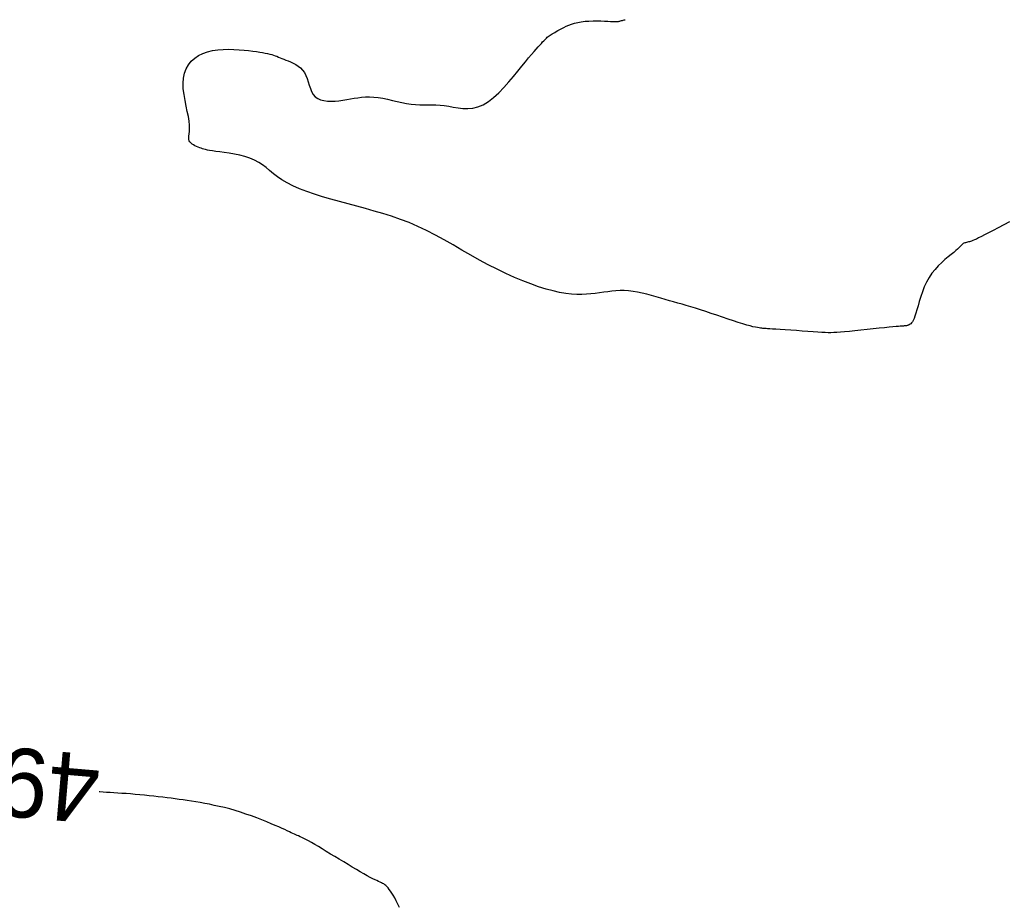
# Model space of a CAD drawing. Header units: millimetres. Extents: x 32690613 to 32693367, y 5343692 to 5344708.
# Tile 580 of 656: x 32692559 to 32692573, y 5344474 to 5344486. Entities that reach past the tile are written whole.
import ezdxf
from ezdxf.enums import TextEntityAlignment as Align

# ---------------------------------------------------------------- set-up
doc = ezdxf.new("R2010")
doc.units = ezdxf.units.MM
doc.header["$LTSCALE"] = 20
doc.layers.add('02-DGM_HL_492.00', color=82, linetype='Continuous')

msp = doc.modelspace()

# ---------------------------------------------------------------- linework, layer by layer
at = {"layer": '02-DGM_HL_492.00', "elevation": 492, "flags": 128}
for points in [[(32692572.904, 5344483.456), (32692572.819, 5344483.414), (32692572.738, 5344483.372), (32692572.664, 5344483.332), (32692572.598, 5344483.297), (32692572.541, 5344483.267), (32692572.494, 5344483.243), (32692572.455, 5344483.223), (32692572.422, 5344483.207), (32692572.395, 5344483.195), (32692572.372, 5344483.185), (32692572.353, 5344483.178), (32692572.336, 5344483.173), (32692572.32, 5344483.169), (32692572.305, 5344483.165), (32692572.291, 5344483.162), (32692572.277, 5344483.159), (32692572.265, 5344483.155), (32692572.253, 5344483.152), (32692572.242, 5344483.147), (32692572.231, 5344483.141), (32692572.221, 5344483.134), (32692572.211, 5344483.124), (32692572.199, 5344483.113), (32692572.186, 5344483.099), (32692572.169, 5344483.082), (32692572.148, 5344483.063), (32692572.123, 5344483.04), (32692572.092, 5344483.013), (32692572.054, 5344482.983), (32692572.012, 5344482.948), (32692571.966, 5344482.91), (32692571.918, 5344482.867), (32692571.869, 5344482.819), (32692571.821, 5344482.767), (32692571.775, 5344482.711), (32692571.734, 5344482.649), (32692571.697, 5344482.583), (32692571.665, 5344482.513), (32692571.638, 5344482.442), (32692571.614, 5344482.372), (32692571.593, 5344482.303), (32692571.575, 5344482.239), (32692571.559, 5344482.18), (32692571.544, 5344482.129), (32692571.53, 5344482.086), (32692571.517, 5344482.052), (32692571.504, 5344482.025), (32692571.492, 5344482.005), (32692571.48, 5344481.989), (32692571.469, 5344481.978), (32692571.459, 5344481.97), (32692571.448, 5344481.963), (32692571.438, 5344481.959), (32692571.428, 5344481.955), (32692571.419, 5344481.952), (32692571.409, 5344481.949), (32692571.4, 5344481.947), (32692571.39, 5344481.946), (32692571.381, 5344481.945), (32692571.371, 5344481.945), (32692571.362, 5344481.944), (32692571.35, 5344481.944), (32692571.336, 5344481.943), (32692571.316, 5344481.941), (32692571.289, 5344481.939), (32692571.255, 5344481.936), (32692571.21, 5344481.932), (32692571.154, 5344481.926), (32692571.086, 5344481.919), (32692571.008, 5344481.911), (32692570.923, 5344481.902), (32692570.834, 5344481.892), (32692570.745, 5344481.883), (32692570.658, 5344481.874), (32692570.578, 5344481.866), (32692570.506, 5344481.859), (32692570.446, 5344481.854), (32692570.395, 5344481.85), (32692570.351, 5344481.848), (32692570.309, 5344481.847), (32692570.269, 5344481.847), (32692570.225, 5344481.849), (32692570.176, 5344481.852), (32692570.119, 5344481.855), (32692570.051, 5344481.86), (32692569.975, 5344481.865), (32692569.893, 5344481.871), (32692569.809, 5344481.877), (32692569.725, 5344481.883), (32692569.646, 5344481.888), (32692569.573, 5344481.893), (32692569.511, 5344481.897), (32692569.46, 5344481.901), (32692569.421, 5344481.903), (32692569.39, 5344481.905), (32692569.367, 5344481.907), (32692569.349, 5344481.908), (32692569.334, 5344481.909), (32692569.32, 5344481.91), (32692569.305, 5344481.912), (32692569.288, 5344481.914), (32692569.267, 5344481.917), (32692569.242, 5344481.921), (32692569.213, 5344481.927), (32692569.177, 5344481.935), (32692569.135, 5344481.945), (32692569.086, 5344481.959), (32692569.029, 5344481.976), (32692568.964, 5344481.996), (32692568.893, 5344482.019), (32692568.816, 5344482.045), (32692568.735, 5344482.072), (32692568.653, 5344482.1), (32692568.571, 5344482.128), (32692568.491, 5344482.154), (32692568.414, 5344482.179), (32692568.342, 5344482.202), (32692568.274, 5344482.223), (32692568.209, 5344482.242), (32692568.147, 5344482.26), (32692568.086, 5344482.277), (32692568.025, 5344482.294), (32692567.964, 5344482.312), (32692567.902, 5344482.33), (32692567.837, 5344482.349), (32692567.771, 5344482.368), (32692567.704, 5344482.388), (32692567.636, 5344482.406), (32692567.569, 5344482.422), (32692567.501, 5344482.437), (32692567.435, 5344482.448), (32692567.37, 5344482.456), (32692567.307, 5344482.459), (32692567.246, 5344482.459), (32692567.186, 5344482.455), (32692567.127, 5344482.449), (32692567.068, 5344482.442), (32692567.009, 5344482.434), (32692566.948, 5344482.425), (32692566.887, 5344482.417), (32692566.824, 5344482.411), (32692566.758, 5344482.406), (32692566.689, 5344482.403), (32692566.617, 5344482.404), (32692566.539, 5344482.409), (32692566.457, 5344482.419), (32692566.369, 5344482.433), (32692566.274, 5344482.454), (32692566.172, 5344482.481), (32692566.064, 5344482.515), (32692565.951, 5344482.555), (32692565.833, 5344482.6), (32692565.711, 5344482.651), (32692565.587, 5344482.707), (32692565.46, 5344482.768), (32692565.333, 5344482.833), (32692565.205, 5344482.902), (32692565.077, 5344482.975), (32692564.949, 5344483.048), (32692564.821, 5344483.122), (32692564.693, 5344483.195), (32692564.565, 5344483.265), (32692564.437, 5344483.331), (32692564.31, 5344483.391), (32692564.183, 5344483.446), (32692564.056, 5344483.494), (32692563.929, 5344483.538), (32692563.802, 5344483.578), (32692563.676, 5344483.615), (32692563.549, 5344483.65), (32692563.423, 5344483.684), (32692563.297, 5344483.717), (32692563.17, 5344483.751), (32692563.046, 5344483.786), (32692562.924, 5344483.822), (32692562.806, 5344483.86), (32692562.695, 5344483.898), (32692562.59, 5344483.938), (32692562.494, 5344483.979), (32692562.409, 5344484.022), (32692562.334, 5344484.067), (32692562.269, 5344484.112), (32692562.211, 5344484.157), (32692562.157, 5344484.202), (32692562.105, 5344484.245), (32692562.053, 5344484.285), (32692561.998, 5344484.322), (32692561.937, 5344484.355), (32692561.87, 5344484.383), (32692561.798, 5344484.406), (32692561.722, 5344484.425), (32692561.645, 5344484.441), (32692561.57, 5344484.454), (32692561.498, 5344484.465), (32692561.432, 5344484.474), (32692561.374, 5344484.481), (32692561.325, 5344484.488), (32692561.285, 5344484.495), (32692561.252, 5344484.501), (32692561.225, 5344484.507), (32692561.202, 5344484.514), (32692561.181, 5344484.52), (32692561.161, 5344484.528), (32692561.141, 5344484.535), (32692561.119, 5344484.544), (32692561.095, 5344484.553), (32692561.072, 5344484.564), (32692561.049, 5344484.575), (32692561.029, 5344484.588), (32692561.011, 5344484.603), (32692560.996, 5344484.619), (32692560.987, 5344484.636), (32692560.982, 5344484.656), (32692560.982, 5344484.678), (32692560.985, 5344484.704), (32692560.988, 5344484.735), (32692560.992, 5344484.77), (32692560.994, 5344484.813), (32692560.993, 5344484.862), (32692560.987, 5344484.92), (32692560.976, 5344484.987), (32692560.961, 5344485.06), (32692560.945, 5344485.139), (32692560.928, 5344485.222), (32692560.913, 5344485.305), (32692560.903, 5344485.389), (32692560.9, 5344485.47), (32692560.904, 5344485.546), (32692560.919, 5344485.617), (32692560.944, 5344485.682), (32692560.977, 5344485.74), (32692561.019, 5344485.791), (32692561.069, 5344485.836), (32692561.125, 5344485.874), (32692561.188, 5344485.905), (32692561.256, 5344485.929), (32692561.329, 5344485.946), (32692561.405, 5344485.957), (32692561.483, 5344485.963), (32692561.562, 5344485.964), (32692561.639, 5344485.962), (32692561.714, 5344485.958), (32692561.785, 5344485.952), (32692561.851, 5344485.945), (32692561.911, 5344485.938), (32692561.964, 5344485.931), (32692562.012, 5344485.924), (32692562.055, 5344485.917), (32692562.093, 5344485.91), (32692562.128, 5344485.902), (32692562.159, 5344485.895), (32692562.187, 5344485.887), (32692562.213, 5344485.879), (32692562.238, 5344485.871), (32692562.262, 5344485.862), (32692562.285, 5344485.852), (32692562.31, 5344485.842), (32692562.335, 5344485.832), (32692562.363, 5344485.82), (32692562.393, 5344485.808), (32692562.426, 5344485.795), (32692562.462, 5344485.78), (32692562.498, 5344485.763), (32692562.535, 5344485.744), (32692562.571, 5344485.721), (32692562.605, 5344485.694), (32692562.636, 5344485.663), (32692562.662, 5344485.626), (32692562.683, 5344485.585), (32692562.701, 5344485.539), (32692562.717, 5344485.49), (32692562.732, 5344485.442), (32692562.748, 5344485.394), (32692562.767, 5344485.349), (32692562.79, 5344485.309), (32692562.819, 5344485.275), (32692562.855, 5344485.249), (32692562.897, 5344485.23), (32692562.945, 5344485.218), (32692562.996, 5344485.211), (32692563.051, 5344485.209), (32692563.107, 5344485.211), (32692563.164, 5344485.217), (32692563.221, 5344485.224), (32692563.276, 5344485.233), (32692563.33, 5344485.243), (32692563.384, 5344485.253), (32692563.438, 5344485.261), (32692563.493, 5344485.268), (32692563.55, 5344485.273), (32692563.608, 5344485.274), (32692563.669, 5344485.271), (32692563.734, 5344485.263), (32692563.801, 5344485.252), (32692563.869, 5344485.238), (32692563.939, 5344485.222), (32692564.009, 5344485.206), (32692564.078, 5344485.191), (32692564.146, 5344485.178), (32692564.212, 5344485.168), (32692564.275, 5344485.161), (32692564.337, 5344485.158), (32692564.396, 5344485.157), (32692564.455, 5344485.157), (32692564.513, 5344485.157), (32692564.572, 5344485.156), (32692564.632, 5344485.153), (32692564.694, 5344485.146), (32692564.758, 5344485.136), (32692564.824, 5344485.124), (32692564.893, 5344485.113), (32692564.963, 5344485.105), (32692565.035, 5344485.103), (32692565.108, 5344485.11), (32692565.182, 5344485.127), (32692565.258, 5344485.158), (32692565.334, 5344485.205), (32692565.41, 5344485.264), (32692565.485, 5344485.333), (32692565.559, 5344485.409), (32692565.63, 5344485.489), (32692565.698, 5344485.569), (32692565.761, 5344485.647), (32692565.819, 5344485.719), (32692565.872, 5344485.784), (32692565.918, 5344485.84), (32692565.96, 5344485.889), (32692565.997, 5344485.931), (32692566.029, 5344485.968), (32692566.057, 5344485.999), (32692566.082, 5344486.026), (32692566.103, 5344486.05), (32692566.122, 5344486.07), (32692566.138, 5344486.087), (32692566.153, 5344486.103), (32692566.166, 5344486.116), (32692566.178, 5344486.128), (32692566.19, 5344486.139), (32692566.203, 5344486.149), (32692566.215, 5344486.158), (32692566.229, 5344486.168), (32692566.244, 5344486.178), (32692566.261, 5344486.188), (32692566.279, 5344486.199), (32692566.299, 5344486.21), (32692566.32, 5344486.222), (32692566.344, 5344486.235), (32692566.37, 5344486.25), (32692566.399, 5344486.265), (32692566.43, 5344486.282), (32692566.464, 5344486.298), (32692566.501, 5344486.314), (32692566.541, 5344486.33), (32692566.584, 5344486.343), (32692566.632, 5344486.355), (32692566.683, 5344486.365), (32692566.738, 5344486.371), (32692566.795, 5344486.375), (32692566.854, 5344486.377), (32692566.912, 5344486.377), (32692566.968, 5344486.376), (32692567.02, 5344486.374), (32692567.067, 5344486.372), (32692567.107, 5344486.37), (32692567.14, 5344486.369), (32692567.165, 5344486.368), (32692567.185, 5344486.368), (32692567.2, 5344486.368), (32692567.212, 5344486.369), (32692567.222, 5344486.37), (32692567.232, 5344486.372), (32692567.242, 5344486.375), (32692567.254, 5344486.377), (32692567.267, 5344486.381), (32692567.28, 5344486.384), (32692567.293, 5344486.387), (32692567.304, 5344486.39), (32692567.314, 5344486.392), (32692567.32, 5344486.393), (32692567.323, 5344486.394)], [(32692564.044, 5344473.5), (32692564.02, 5344473.549), (32692563.996, 5344473.596), (32692563.974, 5344473.638), (32692563.952, 5344473.675), (32692563.932, 5344473.708), (32692563.913, 5344473.737), (32692563.895, 5344473.762), (32692563.878, 5344473.783), (32692563.861, 5344473.801), (32692563.845, 5344473.816), (32692563.829, 5344473.829), (32692563.813, 5344473.84), (32692563.797, 5344473.849), (32692563.78, 5344473.858), (32692563.761, 5344473.867), (32692563.74, 5344473.877), (32692563.716, 5344473.888), (32692563.688, 5344473.901), (32692563.655, 5344473.916), (32692563.618, 5344473.936), (32692563.574, 5344473.959), (32692563.526, 5344473.986), (32692563.473, 5344474.017), (32692563.416, 5344474.05), (32692563.357, 5344474.085), (32692563.295, 5344474.122), (32692563.232, 5344474.16), (32692563.168, 5344474.198), (32692563.104, 5344474.237), (32692563.041, 5344474.275), (32692562.979, 5344474.312), (32692562.92, 5344474.348), (32692562.864, 5344474.382), (32692562.811, 5344474.413), (32692562.763, 5344474.441), (32692562.72, 5344474.465), (32692562.684, 5344474.485), (32692562.652, 5344474.502), (32692562.624, 5344474.515), (32692562.6, 5344474.527), (32692562.578, 5344474.537), (32692562.558, 5344474.545), (32692562.538, 5344474.554), (32692562.517, 5344474.563), (32692562.495, 5344474.573), (32692562.471, 5344474.585), (32692562.443, 5344474.598), (32692562.413, 5344474.612), (32692562.378, 5344474.629), (32692562.337, 5344474.647), (32692562.291, 5344474.668), (32692562.239, 5344474.69), (32692562.18, 5344474.715), (32692562.114, 5344474.742), (32692562.044, 5344474.77), (32692561.969, 5344474.799), (32692561.892, 5344474.828), (32692561.813, 5344474.855), (32692561.734, 5344474.882), (32692561.654, 5344474.907), (32692561.577, 5344474.929), (32692561.5, 5344474.949), (32692561.426, 5344474.967), (32692561.353, 5344474.982), (32692561.283, 5344474.997), (32692561.214, 5344475.009), (32692561.148, 5344475.021), (32692561.083, 5344475.032), (32692561.022, 5344475.042), (32692560.961, 5344475.051), (32692560.903, 5344475.06), (32692560.844, 5344475.068), (32692560.786, 5344475.076), (32692560.727, 5344475.084), (32692560.667, 5344475.091), (32692560.604, 5344475.099), (32692560.54, 5344475.106), (32692560.474, 5344475.114), (32692560.406, 5344475.121), (32692560.338, 5344475.128), (32692560.27, 5344475.135), (32692560.203, 5344475.141), (32692560.137, 5344475.147), (32692560.073, 5344475.152), (32692560.011, 5344475.156), (32692559.953, 5344475.16), (32692559.896, 5344475.164), (32692559.842, 5344475.167), (32692559.789, 5344475.17), (32692559.739, 5344475.174), (32692559.691, 5344475.178), (32692559.679, 5344475.179)]]:
    msp.add_lwpolyline(points, dxfattribs=at)

# ---------------------------------------------------------------- texts
at = {"layer": '02-DGM_HL_492.00'}
msp.add_text('491.97', height=1, rotation=175.1082, dxfattribs=at).set_placement((32692557.643, 5344475.385, 492), align=Align.MIDDLE)

doc.saveas('drawing.dxf')
